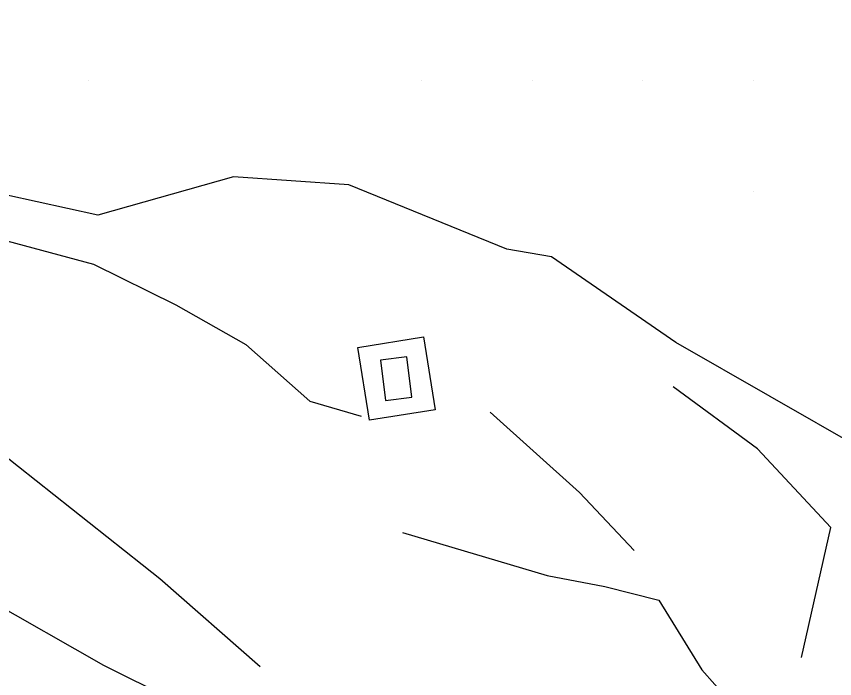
# Model space of a CAD drawing. Extents: x 1762120 to 1766775, y 709485 to 712965.
# Drawn here: x 1766148.7 to 1766222.6, y 710140.9 to 710200.6 of the extents above; entities that cross this region are included whole.
import ezdxf

# ---------------------------------------------------------------- set-up
doc = ezdxf.new("R2010")
doc.units = 0
doc.layers.add('Exist DTM QL2 LIDAR Elevation Point', color=7, linetype='Continuous')
doc.layers.add('PH Exist DTM Breakline', color=7, linetype='Continuous')

msp = doc.modelspace()

# ---------------------------------------------------------------- linework, layer by layer
at = {"layer": 'Exist DTM QL2 LIDAR Elevation Point'}
for p, q in [((1766155.263, 710194.857), (1766155.263, 710194.857)), ((1766185.267, 710194.857), (1766185.267, 710194.857)), ((1766195.268, 710194.857), (1766195.268, 710194.857)), ((1766205.27, 710194.857), (1766205.27, 710194.857)), ((1766215.271, 710194.857), (1766215.271, 710194.857)), ((1766215.271, 710184.856), (1766215.271, 710184.856))]:
    msp.add_line(p, q, dxfattribs=at)
at = {"layer": 'PH Exist DTM Breakline'}
for points in [[(1766282.019, 710213.108), (1766272.168, 710203.403), (1766258.822, 710191.361), (1766242.618, 710165.49), (1766236.62, 710161.69), (1766225.26, 710161.447), (1766208.245, 710171.207), (1766197.038, 710178.935), (1766192.99, 710179.619), (1766178.755, 710185.428), (1766168.324, 710186.141), (1766156.094, 710182.675), (1766134.177, 710187.498), (1766121.015, 710191.409)], [(1766089.278, 710196.747), (1766105.749, 710192.16), (1766114.033, 710190.095), (1766122.484, 710187.072), (1766129.742, 710184.727), (1766146.303, 710180.801), (1766155.718, 710178.269), (1766163.136, 710174.603), (1766169.451, 710171.007), (1766175.211, 710165.89), (1766179.861, 710164.543)], [(1766182.15, 710132.628), (1766175.8, 710134.354), (1766169.133, 710136.358), (1766162.75, 710139.011), (1766156.644, 710142.032), (1766146.053, 710148.063), (1766132.488, 710155.524), (1766116.871, 710164.713), (1766104.536, 710171.757), (1766092.432, 710178.64), (1766084.849, 710182.911)], [(1766116.819, 710178.184), (1766124.267, 710170.293), (1766138.272, 710163.667), (1766147.354, 710161.28), (1766161.685, 710149.887), (1766170.748, 710141.966)], [(1766219.589, 710142.752), (1766222.229, 710154.502), (1766215.595, 710161.588), (1766207.992, 710167.181)], [(1766191.496, 710164.904), (1766199.537, 710157.666), (1766204.475, 710152.411)], [(1766183.568, 710154.048), (1766196.635, 710150.179), (1766201.828, 710149.165), (1766206.709, 710147.935), (1766210.579, 710141.647), (1766214.115, 710137.669)]]:
    msp.add_lwpolyline(points, dxfattribs=at)
for points in [[(1766185.474, 710171.698), (1766186.524, 710165.116), (1766180.616, 710164.174), (1766179.566, 710170.755)], [(1766181.606, 710169.612), (1766182.043, 710165.973), (1766184.422, 710166.26), (1766183.984, 710169.898)]]:
    msp.add_lwpolyline(points, close=True, dxfattribs=at)

doc.saveas('drawing.dxf')
